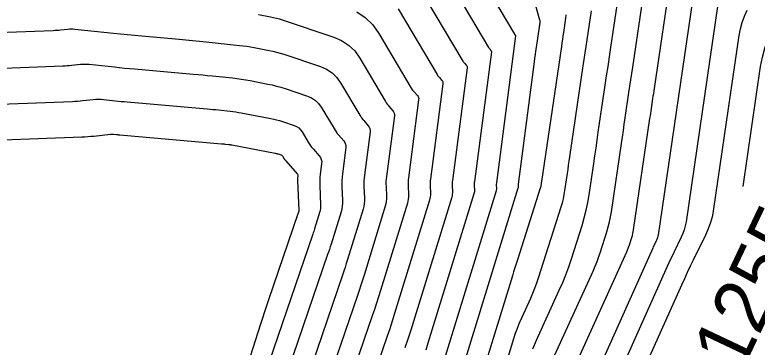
# Model space of a CAD drawing. Extents: x 658976 to 668721, y 639543 to 647196.
# Drawn here: x 661975.7 to 662055.6, y 642471.8 to 642507.6 of the extents above; entities that cross this region are included whole.
import ezdxf

# ---------------------------------------------------------------- set-up
doc = ezdxf.new("R2010")
doc.units = 0
for name, color, linetype in [('Ex_Contour Labels', 7, 'Continuous'), ('Ex_Major Contours', 7, 'Continuous'), ('Ex_Minor Contours', 7, 'Continuous')]:
    doc.layers.add(name, color=color, linetype=linetype)

msp = doc.modelspace()

# ---------------------------------------------------------------- linework, layer by layer
at = {"layer": 'Ex_Major Contours'}
for points in [[(662049.057, 642512.108), (662044.936, 642483.852), (662044.913, 642483.728), (662044.881, 642483.606), (662044.839, 642483.487), (662044.787, 642483.372), (662044.563, 642482.915), (662044.507, 642482.8), (662044.453, 642482.685), (662044.399, 642482.57), (662044.347, 642482.454), (662038.612, 642469.639)], [(662016.966, 642508.215), (662021.158, 642501.136), (662021.212, 642501.049), (662021.27, 642500.965), (662021.333, 642500.884), (662021.399, 642500.805), (662021.67, 642500.497), (662021.728, 642500.417), (662021.766, 642500.331), (662021.783, 642500.239), (662021.78, 642500.14), (662020.441, 642489.885), (662020.42, 642489.696), (662020.408, 642489.506), (662020.404, 642489.317), (662020.408, 642489.127), (662020.441, 642488.366), (662020.441, 642488.177), (662020.426, 642487.989), (662020.394, 642487.804), (662020.346, 642487.621), (662016.842, 642476.224), (662016.586, 642475.404), (662016.325, 642474.586), (662016.057, 642473.77), (662015.783, 642472.956), (662013.89, 642467.407)], [(662035.006, 642507.585), (662034.97, 642507.205), (662034.747, 642505.682), (662034.692, 642505.301), (662034.636, 642504.92), (662034.58, 642504.54), (662034.523, 642504.159), (662032.381, 642489.641), (662032.372, 642489.579), (662032.363, 642489.517), (662032.354, 642489.454), (662032.345, 642489.392), (662032.308, 642489.143), (662032.298, 642489.081), (662032.285, 642489.02), (662032.27, 642488.959), (662032.252, 642488.898), (662029.798, 642481.19), (662029.661, 642480.756), (662029.525, 642480.323), (662029.39, 642479.889), (662029.256, 642479.454), (662024.828, 642465.053)], [(661971.235, 642497.849), (661981.931, 642498.252), (661982.212, 642498.265), (661982.493, 642498.283), (661982.773, 642498.306), (661983.053, 642498.333), (661984.173, 642498.453), (661984.453, 642498.476), (661984.733, 642498.483), (661985.013, 642498.476), (661985.292, 642498.453), (661986.58, 642498.315), (661986.887, 642498.283), (661987.195, 642498.252), (661987.504, 642498.223), (661987.812, 642498.195), (661996.444, 642497.445), (661996.75, 642497.418), (661997.055, 642497.389), (661997.36, 642497.359), (661997.665, 642497.327), (661998.885, 642497.197), (661999.19, 642497.161), (661999.494, 642497.119), (661999.796, 642497.071), (662000.098, 642497.016), (662003.274, 642496.407), (662003.588, 642496.342), (662003.9, 642496.265), (662004.208, 642496.179), (662004.514, 642496.082), (662005.786, 642495.656), (662006.048, 642495.543), (662006.279, 642495.39), (662006.477, 642495.197), (662006.642, 642494.964), (662007.298, 642493.857), (662007.424, 642493.656), (662007.559, 642493.461), (662007.702, 642493.273), (662007.855, 642493.091), (662008.485, 642492.378), (662008.619, 642492.193), (662008.706, 642491.993), (662008.746, 642491.778), (662008.739, 642491.55), (662008.583, 642490.359), (662008.553, 642490.081), (662008.535, 642489.803), (662008.529, 642489.525), (662008.535, 642489.246), (662008.631, 642487.04), (662008.631, 642486.876), (662008.617, 642486.714), (662008.59, 642486.554), (662008.548, 642486.396), (662007.979, 642484.544), (662007.932, 642484.393), (662007.884, 642484.242), (662007.835, 642484.092), (662007.784, 642483.942), (662001.664, 642465.997)]]:
    msp.add_lwpolyline(points, dxfattribs=at)
at = {"layer": 'Ex_Minor Contours'}
for points in [[(662021.386, 642519.161), (662029.474, 642505.503), (662029.485, 642505.485), (662029.498, 642505.467), (662029.511, 642505.45), (662029.525, 642505.434), (662029.582, 642505.369), (662029.594, 642505.352), (662029.602, 642505.334), (662029.605, 642505.315), (662029.605, 642505.294), (662027.539, 642489.472), (662027.531, 642489.4), (662027.526, 642489.328), (662027.525, 642489.256), (662027.526, 642489.184), (662027.539, 642488.895), (662027.539, 642488.823), (662027.533, 642488.752), (662027.521, 642488.681), (662027.503, 642488.612), (662021.729, 642469.83)], [(662021.095, 642513.516), (662026.702, 642504.047), (662026.728, 642504.006), (662026.755, 642503.967), (662026.785, 642503.928), (662026.816, 642503.891), (662026.945, 642503.745), (662026.972, 642503.707), (662026.99, 642503.666), (662026.998, 642503.623), (662026.996, 642503.576), (662025.173, 642489.61), (662025.161, 642489.499), (662025.153, 642489.388), (662025.151, 642489.276), (662025.153, 642489.165), (662025.173, 642488.718), (662025.173, 642488.607), (662025.164, 642488.497), (662025.145, 642488.389), (662025.117, 642488.282), (662020.179, 642472.219), (662019.945, 642471.469)], [(662023.278, 642467.441), (662029.888, 642488.942), (662029.896, 642488.973), (662029.902, 642489.006), (662029.905, 642489.038), (662029.905, 642489.071), (662029.899, 642489.203), (662029.898, 642489.236), (662029.899, 642489.269), (662029.901, 642489.302), (662029.905, 642489.335), (662031.625, 642502.509), (662031.676, 642502.896), (662031.729, 642503.283), (662031.784, 642503.669), (662031.84, 642504.055), (662032.163, 642506.244), (662032.172, 642506.308), (662032.182, 642506.372), (662032.191, 642506.436), (662032.2, 642506.5), (662032.238, 642506.756), (662032.244, 642506.82), (662032.243, 642506.883), (662032.236, 642506.946), (662032.222, 642507.008), (662030.559, 642512.948)], [(662033.88, 642465.124), (662041.565, 642482.049), (662041.648, 642482.238), (662041.725, 642482.43), (662041.796, 642482.624), (662041.862, 642482.82), (662042.113, 642483.609), (662042.172, 642483.808), (662042.222, 642484.008), (662042.264, 642484.21), (662042.299, 642484.414), (662044.055, 642496.42), (662044.095, 642496.689), (662044.134, 642496.959), (662044.174, 642497.228), (662044.214, 642497.498), (662044.373, 642498.576), (662044.413, 642498.845), (662044.452, 642499.115), (662044.492, 642499.384), (662044.531, 642499.654), (662046.353, 642512.101)], [(662019.03, 642510.866), (662023.93, 642502.592), (662023.97, 642502.528), (662024.013, 642502.466), (662024.059, 642502.406), (662024.107, 642502.348), (662024.308, 642502.121), (662024.35, 642502.062), (662024.378, 642501.999), (662024.39, 642501.931), (662024.388, 642501.858), (662022.807, 642489.747), (662022.79, 642489.597), (662022.781, 642489.447), (662022.777, 642489.296), (662022.781, 642489.146), (662022.807, 642488.542), (662022.807, 642488.392), (662022.795, 642488.243), (662022.769, 642488.097), (662022.731, 642487.951), (662018.614, 642474.56), (662018.317, 642473.606), (662018.013, 642472.654), (662017.701, 642471.705)], [(662032.871, 642468.829), (662037.932, 642479.976), (662038.156, 642480.489), (662038.364, 642481.007), (662038.557, 642481.531), (662038.734, 642482.06), (662039.412, 642484.192), (662039.571, 642484.727), (662039.707, 642485.268), (662039.821, 642485.814), (662039.913, 642486.364), (662040.991, 642493.731), (662041.091, 642494.415), (662041.192, 642495.098), (662041.292, 642495.782), (662041.393, 642496.465), (662041.797, 642499.199), (662041.897, 642499.883), (662041.998, 642500.566), (662042.098, 642501.25), (662042.198, 642501.933), (662043.487, 642510.739)], [(662054.075, 642489.092), (662055.956, 642501.989), (662056.144, 642503.002), (662056.41, 642503.991), (662056.754, 642504.956), (662057.176, 642505.896), (662059.155, 642509.885)], [(662031.464, 642471.621), (662031.862, 642472.535), (662034.3, 642477.904), (662034.664, 642478.739), (662035.003, 642479.583), (662035.317, 642480.437), (662035.606, 642481.301), (662036.749, 642484.892), (662036.99, 642485.705), (662037.197, 642486.527), (662037.37, 642487.356), (662037.51, 642488.193), (662038.002, 642491.556), (662038.126, 642492.397), (662038.249, 642493.238), (662038.373, 642494.078), (662038.497, 642494.919), (662039.245, 642499.989), (662039.394, 642501.003), (662039.544, 642502.018), (662039.692, 642503.032), (662039.841, 642504.047), (662040.621, 642509.378)], [(662051.356, 642508.735), (662047.935, 642485.272), (662047.856, 642484.845), (662047.744, 642484.429), (662047.601, 642484.022), (662047.425, 642483.626), (662046.655, 642482.06), (662046.465, 642481.667), (662046.278, 642481.273), (662046.094, 642480.878), (662045.914, 642480.48), (662037.751, 642462.241)], [(662012.508, 642507.897), (662013.436, 642507.28), (662014.233, 642506.503), (662014.901, 642505.565), (662018.386, 642499.68), (662018.455, 642499.57), (662018.528, 642499.464), (662018.607, 642499.361), (662018.69, 642499.262), (662019.033, 642498.874), (662019.106, 642498.772), (662019.154, 642498.663), (662019.176, 642498.547), (662019.172, 642498.422), (662018.075, 642490.022), (662018.05, 642489.794), (662018.035, 642489.566), (662018.03, 642489.337), (662018.035, 642489.107), (662018.075, 642488.189), (662018.075, 642487.961), (662018.056, 642487.735), (662018.018, 642487.512), (662017.96, 642487.291), (662015.069, 642477.888), (662014.856, 642477.202), (662014.636, 642476.517), (662014.412, 642475.834), (662014.183, 642475.153), (662011.462, 642467.175)], [(662027.466, 642466.339), (662029.425, 642472.732), (662029.606, 642473.29), (662029.805, 642473.842), (662030.021, 642474.386), (662030.255, 642474.925), (662031.226, 642477.064), (662031.461, 642477.601), (662031.679, 642478.145), (662031.882, 642478.696), (662032.068, 642479.252), (662034.5, 642486.895), (662034.63, 642487.332), (662034.741, 642487.773), (662034.834, 642488.218), (662034.909, 642488.668), (662035.174, 642490.474), (662035.24, 642490.926), (662035.306, 642491.377), (662035.372, 642491.829), (662035.439, 642492.28), (662036.884, 642502.074), (662036.987, 642502.772), (662037.09, 642503.469), (662037.192, 642504.167), (662037.294, 642504.864), (662037.755, 642508.016)], [(662041.065, 642464.168), (662047.482, 642478.507), (662047.789, 642479.186), (662048.103, 642479.861), (662048.422, 642480.534), (662048.748, 642481.205), (662050.062, 642483.88), (662050.363, 642484.557), (662050.608, 642485.251), (662050.799, 642485.963), (662050.934, 642486.692), (662053.656, 642505.362), (662053.787, 642506.067), (662053.972, 642506.755), (662054.212, 642507.426), (662054.505, 642508.08)], [(662001.949, 642507.61), (662003.238, 642507.363), (662003.559, 642507.296), (662003.877, 642507.219), (662004.192, 642507.13), (662004.504, 642507.031), (662010.035, 642505.179), (662010.893, 642504.808), (662011.646, 642504.308), (662012.294, 642503.676), (662012.836, 642502.915), (662015.614, 642498.224), (662015.697, 642498.092), (662015.786, 642497.963), (662015.88, 642497.839), (662015.981, 642497.72), (662016.396, 642497.25), (662016.485, 642497.127), (662016.542, 642496.996), (662016.568, 642496.855), (662016.563, 642496.704), (662015.709, 642490.16), (662015.68, 642489.893), (662015.662, 642489.625), (662015.657, 642489.357), (662015.663, 642489.088), (662015.709, 642488.013), (662015.71, 642487.746), (662015.687, 642487.481), (662015.642, 642487.22), (662015.575, 642486.961), (662013.297, 642479.552), (662013.125, 642478.999), (662012.948, 642478.448), (662012.768, 642477.899), (662012.583, 642477.35), (662009.012, 642466.88)], [(661973.922, 642505.675), (661979.876, 642505.899), (661980.071, 642505.908), (661980.266, 642505.921), (661980.461, 642505.936), (661980.655, 642505.956), (661981.432, 642506.039), (661981.626, 642506.054), (661981.82, 642506.06), (661982.015, 642506.054), (661982.209, 642506.039), (661986.362, 642505.593), (661987.119, 642505.513), (661987.876, 642505.438), (661988.634, 642505.366), (661989.392, 642505.298), (661993.406, 642504.95), (661994.137, 642504.884), (661994.867, 642504.816), (661995.597, 642504.743), (661996.326, 642504.667), (661999.895, 642504.286), (662000.298, 642504.239), (662000.699, 642504.183), (662001.1, 642504.119), (662001.499, 642504.047), (662003.093, 642503.741), (662003.49, 642503.658), (662003.883, 642503.562), (662004.273, 642503.453), (662004.659, 642503.331), (662008.619, 642502.004), (662009.278, 642501.72), (662009.857, 642501.335), (662010.355, 642500.85), (662010.772, 642500.265), (662012.842, 642496.768), (662012.939, 642496.613), (662013.043, 642496.462), (662013.154, 642496.317), (662013.273, 642496.177), (662013.759, 642495.626), (662013.863, 642495.482), (662013.93, 642495.328), (662013.961, 642495.162), (662013.955, 642494.986), (662013.343, 642490.297), (662013.31, 642489.991), (662013.29, 642489.684), (662013.283, 642489.377), (662013.29, 642489.069), (662013.343, 642487.837), (662013.344, 642487.53), (662013.318, 642487.227), (662013.267, 642486.927), (662013.189, 642486.631), (662011.524, 642481.216), (662011.394, 642480.797), (662011.26, 642480.38), (662011.123, 642479.963), (662010.983, 642479.548), (662006.563, 642466.586)], [(661972.71, 642501.767), (661980.904, 642502.076), (661981.142, 642502.087), (661981.379, 642502.102), (661981.617, 642502.121), (661981.854, 642502.144), (661982.802, 642502.246), (661983.04, 642502.265), (661983.277, 642502.271), (661983.514, 642502.265), (661983.751, 642502.246), (661986.471, 642501.954), (661987.003, 642501.898), (661987.536, 642501.845), (661988.069, 642501.794), (661988.602, 642501.747), (661994.925, 642501.198), (661995.443, 642501.151), (661995.961, 642501.102), (661996.478, 642501.051), (661996.996, 642500.997), (661999.137, 642500.769), (661999.617, 642500.712), (662000.096, 642500.646), (662000.573, 642500.57), (662001.048, 642500.484), (662002.948, 642500.12), (662003.42, 642500.021), (662003.889, 642499.906), (662004.354, 642499.776), (662004.814, 642499.63), (662007.202, 642498.83), (662007.663, 642498.631), (662008.068, 642498.362), (662008.416, 642498.023), (662008.707, 642497.614), (662010.07, 642495.313), (662010.181, 642495.134), (662010.301, 642494.962), (662010.428, 642494.795), (662010.564, 642494.634), (662011.122, 642494.002), (662011.241, 642493.837), (662011.318, 642493.66), (662011.353, 642493.47), (662011.347, 642493.268), (662010.977, 642490.435), (662010.939, 642490.089), (662010.917, 642489.744), (662010.909, 642489.397), (662010.917, 642489.05), (662010.981, 642487.586), (662010.981, 642487.278), (662010.955, 642486.972), (662010.903, 642486.671), (662010.825, 642486.372), (662009.752, 642482.88), (662009.663, 642482.595), (662009.572, 642482.311), (662009.479, 642482.028), (662009.384, 642481.745), (662004.113, 642466.291)], [(661969.761, 642493.931), (661982.958, 642494.429), (661983.282, 642494.444), (661983.606, 642494.464), (661983.93, 642494.49), (661984.252, 642494.522), (661986.022, 642494.712), (661986.105, 642494.719), (661986.189, 642494.721), (661986.272, 642494.719), (661986.355, 642494.712), (661986.689, 642494.676), (661986.772, 642494.667), (661986.855, 642494.659), (661986.939, 642494.651), (661987.022, 642494.644), (661997.963, 642493.693), (661998.056, 642493.685), (661998.149, 642493.676), (661998.242, 642493.667), (661998.335, 642493.657), (661998.706, 642493.618), (661998.799, 642493.607), (661998.892, 642493.594), (661998.984, 642493.579), (661999.076, 642493.563), (662003.759, 642492.664), (662003.836, 642492.648), (662003.911, 642492.63), (662003.986, 642492.609), (662004.061, 642492.585), (662004.37, 642492.482), (662004.433, 642492.454), (662004.489, 642492.417), (662004.537, 642492.37), (662004.578, 642492.314), (662004.723, 642492.068), (662004.761, 642492.008), (662004.801, 642491.949), (662004.845, 642491.893), (662004.89, 642491.838), (662006.117, 642490.45), (662006.152, 642490.402), (662006.174, 642490.349), (662006.185, 642490.294), (662006.183, 642490.234), (662006.151, 642489.987), (662006.144, 642489.926), (662006.14, 642489.864), (662006.139, 642489.802), (662006.14, 642489.74), (662006.281, 642486.493), (662006.281, 642486.475), (662006.28, 642486.456), (662006.276, 642486.438), (662006.272, 642486.42), (662006.207, 642486.208), (662006.201, 642486.191), (662006.196, 642486.174), (662006.19, 642486.157), (662006.184, 642486.14), (662003.027, 642476.882), (662002.806, 642476.228), (662002.588, 642475.573), (662002.374, 642474.917), (662002.163, 642474.26), (662001.062, 642470.796)]]:
    msp.add_lwpolyline(points, dxfattribs=at)

# ---------------------------------------------------------------- texts
at = {"layer": 'Ex_Contour Labels'}
msp.add_text('1255', height=6, rotation=64.65462, dxfattribs=at).set_placement((662053.861, 642468.908))

doc.saveas('drawing.dxf')
